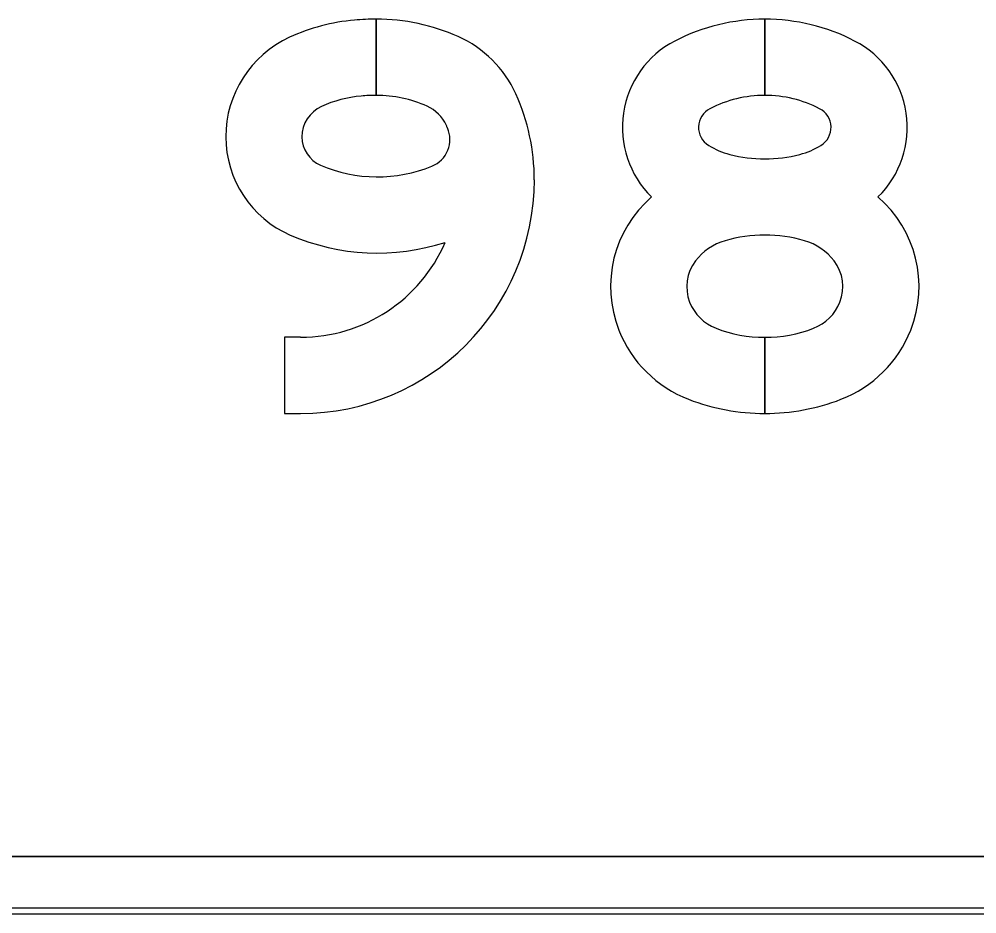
# Model space of a CAD drawing. Extents: x 1806251 to 1809821, y 414895 to 422886.
# Drawn here: x 1809677.5746 to 1809677.909, y 415402.0206 to 415402.3329 of the extents above; entities that cross this region are included whole.
import ezdxf

# ---------------------------------------------------------------- set-up
doc = ezdxf.new("R2010")
doc.units = 0
for name, color, linetype in [('GSBWFILL', 7, 'Continuous'), ('GSCOLORFILL', 7, 'Continuous'), ('GSOUTLINE', 7, 'Continuous')]:
    doc.layers.add(name, color=color, linetype=linetype)

msp = doc.modelspace()

# ---------------------------------------------------------------- linework, layer by layer
at = {"layer": 'GSBWFILL'}
for p, q in [((1809678.91509, 415402.04057), (1809676.27529, 415402.04057)), ((1809676.27529, 415402.02057), (1809678.91509, 415402.02057))]:
    msp.add_line(p, q, dxfattribs=at)
for points in [[(1809677.69929, 415402.3063), (1809677.69929, 415402.3329)], [(1809677.6993, 415402.3329), (1809677.6993, 415402.3063)], [(1809677.83497, 415402.3329), (1809677.83497, 415402.3063)], [(1809677.83497, 415402.3063), (1809677.83497, 415402.3329)], [(1809677.67291, 415402.22185), (1809677.6673, 415402.22185), (1809677.6673, 415402.19525), (1809677.67291, 415402.19525)], [(1809677.83497, 415402.22185), (1809677.83497, 415402.19525)], [(1809677.83497, 415402.19525), (1809677.83497, 415402.22185)]]:
    msp.add_lwpolyline(points, dxfattribs=at)
for centre, major_axis, ratio, start_param, end_param in [((1809677.69773, 415402.2641), (0, 0.06873), 0.999999, 0.087363, 0.430338), ((1809677.6993, 415402.24621), (0, 0.08669), 0.999999, 0.000077, 0.087363), ((1809677.6993, 415402.26269), (0, 0.07021), 0.999999, 5.863429, 6.283185), ((1809677.83497, 415402.26462), (0, 0.06828), 0.999994, 0, 0.477258), ((1809677.83497, 415402.26462), (0, 0.06828), 0.999994, 5.805927, 6.283137), ((1809677.68501, 415402.29181), (0, 0.03824), 0.999999, 0.430338, 1.570796), ((1809677.71162, 415402.2903), (0, 0.03998), 0.999999, 5.137698, 5.863429), ((1809677.81921, 415402.2951), (0, 0.03397), 0.999994, 0.477258, 2.367033), ((1809677.85073, 415402.2951), (0, 0.03397), 0.999994, 3.916152, 5.805927), ((1809677.69773, 415402.2641), (0, 0.04213), 0.999999, 0.087363, 0.430338), ((1809677.6993, 415402.24621), (0, 0.06009), 0.999999, 0.000111, 0.087363), ((1809677.6993, 415402.26269), (0, 0.04361), 0.999999, 5.863429, 6.283185), ((1809677.68192, 415402.27684), (0, 0.07258), 0.999999, 4.712389, 5.137698), ((1809677.83497, 415402.26462), (0, 0.04168), 0.999994, 0, 0.477258), ((1809677.83497, 415402.26462), (0, 0.04168), 0.999994, 5.805927, 6.283106), ((1809677.68501, 415402.29181), (0, 0.01164), 0.999999, 0.430338, 1.570796), ((1809677.71162, 415402.2903), (0, 0.01338), 0.999999, 5.137698, 5.863429), ((1809677.81921, 415402.2951), (0, 0.00737), 0.999994, 0.477258, 2.594689), ((1809677.85073, 415402.2951), (0, 0.00737), 0.999994, 3.688496, 5.805927), ((1809677.68192, 415402.27684), (0, 0.04598), 0.999999, 5.115994, 5.137698), ((1809677.68413, 415402.29181), (0, 0.03735), 0.999999, 1.570796, 2.733479), ((1809677.68413, 415402.29181), (0, 0.01075), 0.999999, 1.570796, 2.733479), ((1809677.71492, 415402.29094), (0, 0.0101), 0.999999, 3.53139, 5.115994), ((1809677.82958, 415402.31212), (0, 0.0273), 0.999994, 2.594689, 2.888172), ((1809677.84036, 415402.31212), (0, 0.0273), 0.999994, 3.395013, 3.688496), ((1809677.83497, 415402.33295), (0, 0.04882), 0.999994, 2.888172, 3.395013), ((1809677.69973, 415402.32791), (0, 0.05007), 0.999999, 2.733479, 3.53139), ((1809677.67291, 415402.27684), (0, 0.0816), 0.999999, 3.141593, 4.712389), ((1809677.82238, 415402.23954), (0, 0.04127), 0.999994, 0.710721, 1.946881), ((1809677.84756, 415402.23954), (0, 0.04127), 0.999994, 4.336304, 5.572464), ((1809677.83497, 415402.20796), (0, 0.04957), 0.999994, 5.999305, 6.567065), ((1809677.69973, 415402.32791), (0, 0.07667), 0.999999, 2.733479, 3.45498), ((1809677.67291, 415402.27684), (0, 0.055), 0.999999, 3.141593, 4.303338), ((1809677.82674, 415402.23618), (0, 0.02017), 0.999994, 0.28388, 0.914915), ((1809677.8432, 415402.23618), (0, 0.02017), 0.999994, 5.36827, 5.999305), ((1809677.82238, 415402.23954), (0, 0.01467), 0.999994, 0.914915, 1.946881), ((1809677.84756, 415402.23954), (0, 0.01467), 0.999994, 4.336304, 5.36827), ((1809677.82375, 415402.24008), (0, 0.01615), 0.999994, 1.946881, 2.773781), ((1809677.84619, 415402.24008), (0, 0.01615), 0.999994, 3.509405, 4.336304), ((1809677.83497, 415402.26919), (0, 0.04735), 0.999994, 2.773781, 3.141593), ((1809677.83497, 415402.26919), (0, 0.04735), 0.999994, 3.141663, 3.509405), ((1809677.82375, 415402.24008), (0, 0.04275), 0.999994, 1.946881, 2.773781), ((1809677.84619, 415402.24008), (0, 0.04275), 0.999994, 3.509405, 4.336304), ((1809677.83497, 415402.26919), (0, 0.07395), 0.999994, 2.773781, 3.141593), ((1809677.83497, 415402.26919), (0, 0.07395), 0.999994, 3.141638, 3.509405)]:
    msp.add_ellipse(centre, major_axis=major_axis, ratio=ratio, start_param=start_param, end_param=end_param, dxfattribs=at)
at = {"layer": 'GSCOLORFILL'}
for p, q in [((1809678.91509, 415402.04057), (1809676.27529, 415402.04057)), ((1809678.91509, 415402.02257), (1809676.27511, 415402.02257)), ((1809676.27509, 415402.02057), (1809678.91509, 415402.02057)), ((1809676.27511, 415402.02057), (1809678.91509, 415402.02057)), ((1809676.27529, 415402.02057), (1809678.91509, 415402.02057))]:
    msp.add_line(p, q, dxfattribs=at)
for points in [[(1809677.69929, 415402.3063), (1809677.69929, 415402.3329)], [(1809677.6993, 415402.3329), (1809677.6993, 415402.3063)], [(1809677.83497, 415402.3329), (1809677.83497, 415402.3063)], [(1809677.83497, 415402.3063), (1809677.83497, 415402.3329)], [(1809677.67291, 415402.22185), (1809677.6673, 415402.22185), (1809677.6673, 415402.19525), (1809677.67291, 415402.19525)], [(1809677.83497, 415402.22185), (1809677.83497, 415402.19525)], [(1809677.83497, 415402.19525), (1809677.83497, 415402.22185)]]:
    msp.add_lwpolyline(points, dxfattribs=at)
for centre, major_axis, ratio, start_param, end_param in [((1809677.69773, 415402.2641), (0, 0.06873), 0.999999, 0.087363, 0.430338), ((1809677.6993, 415402.24621), (0, 0.08669), 0.999999, 0.000077, 0.087363), ((1809677.6993, 415402.26269), (0, 0.07021), 0.999999, 5.863429, 6.283185), ((1809677.83497, 415402.26462), (0, 0.06828), 0.999994, 0, 0.477258), ((1809677.83497, 415402.26462), (0, 0.06828), 0.999994, 5.805927, 6.283137), ((1809677.68501, 415402.29181), (0, 0.03824), 0.999999, 0.430338, 1.570796), ((1809677.71162, 415402.2903), (0, 0.03998), 0.999999, 5.137698, 5.863429), ((1809677.81921, 415402.2951), (0, 0.03397), 0.999994, 0.477258, 2.367033), ((1809677.85073, 415402.2951), (0, 0.03397), 0.999994, 3.916152, 5.805927), ((1809677.69773, 415402.2641), (0, 0.04213), 0.999999, 0.087363, 0.430338), ((1809677.6993, 415402.24621), (0, 0.06009), 0.999999, 0.000111, 0.087363), ((1809677.6993, 415402.26269), (0, 0.04361), 0.999999, 5.863429, 6.283185), ((1809677.68192, 415402.27684), (0, 0.07258), 0.999999, 4.712389, 5.137698), ((1809677.83497, 415402.26462), (0, 0.04168), 0.999994, 0, 0.477258), ((1809677.83497, 415402.26462), (0, 0.04168), 0.999994, 5.805927, 6.283106), ((1809677.68501, 415402.29181), (0, 0.01164), 0.999999, 0.430338, 1.570796), ((1809677.71162, 415402.2903), (0, 0.01338), 0.999999, 5.137698, 5.863429), ((1809677.81921, 415402.2951), (0, 0.00737), 0.999994, 0.477258, 2.594689), ((1809677.85073, 415402.2951), (0, 0.00737), 0.999994, 3.688496, 5.805927), ((1809677.68192, 415402.27684), (0, 0.04598), 0.999999, 5.115994, 5.137698), ((1809677.68413, 415402.29181), (0, 0.03735), 0.999999, 1.570796, 2.733479), ((1809677.68413, 415402.29181), (0, 0.01075), 0.999999, 1.570796, 2.733479), ((1809677.71492, 415402.29094), (0, 0.0101), 0.999999, 3.53139, 5.115994), ((1809677.82958, 415402.31212), (0, 0.0273), 0.999994, 2.594689, 2.888172), ((1809677.84036, 415402.31212), (0, 0.0273), 0.999994, 3.395013, 3.688496), ((1809677.83497, 415402.33295), (0, 0.04882), 0.999994, 2.888172, 3.395013), ((1809677.69973, 415402.32791), (0, 0.05007), 0.999999, 2.733479, 3.53139), ((1809677.67291, 415402.27684), (0, 0.0816), 0.999999, 3.141593, 4.712389), ((1809677.82238, 415402.23954), (0, 0.04127), 0.999994, 0.710721, 1.946881), ((1809677.84756, 415402.23954), (0, 0.04127), 0.999994, 4.336304, 5.572464), ((1809677.83497, 415402.20796), (0, 0.04957), 0.999994, 5.999305, 6.567065), ((1809677.69973, 415402.32791), (0, 0.07667), 0.999999, 2.733479, 3.45498), ((1809677.67291, 415402.27684), (0, 0.055), 0.999999, 3.141593, 4.303338), ((1809677.82674, 415402.23618), (0, 0.02017), 0.999994, 0.28388, 0.914915), ((1809677.8432, 415402.23618), (0, 0.02017), 0.999994, 5.36827, 5.999305), ((1809677.82238, 415402.23954), (0, 0.01467), 0.999994, 0.914915, 1.946881), ((1809677.84756, 415402.23954), (0, 0.01467), 0.999994, 4.336304, 5.36827), ((1809677.82375, 415402.24008), (0, 0.01615), 0.999994, 1.946881, 2.773781), ((1809677.84619, 415402.24008), (0, 0.01615), 0.999994, 3.509405, 4.336304), ((1809677.83497, 415402.26919), (0, 0.04735), 0.999994, 2.773781, 3.141593), ((1809677.83497, 415402.26919), (0, 0.04735), 0.999994, 3.141663, 3.509405), ((1809677.82375, 415402.24008), (0, 0.04275), 0.999994, 1.946881, 2.773781), ((1809677.84619, 415402.24008), (0, 0.04275), 0.999994, 3.509405, 4.336304), ((1809677.83497, 415402.26919), (0, 0.07395), 0.999994, 2.773781, 3.141593), ((1809677.83497, 415402.26919), (0, 0.07395), 0.999994, 3.141638, 3.509405)]:
    msp.add_ellipse(centre, major_axis=major_axis, ratio=ratio, start_param=start_param, end_param=end_param, dxfattribs=at)
at = {"layer": 'GSOUTLINE'}
for p, q in [((1809676.27509, 415402.04057), (1809678.91509, 415402.04057)), ((1809676.27509, 415402.02057), (1809678.91509, 415402.02057))]:
    msp.add_line(p, q, dxfattribs=at)
msp.add_lwpolyline([(1809677.67291, 415402.22185), (1809677.6673, 415402.22185), (1809677.6673, 415402.19525), (1809677.67291, 415402.19525)], dxfattribs=at)
for centre, major_axis, ratio, start_param, end_param in [((1809677.69773, 415402.2641), (0, 0.06873), 0.999999, 0.087363, 0.430338), ((1809677.6993, 415402.24621), (0, 0.08669), 0.999999, 6.283185, 6.370548), ((1809677.6993, 415402.26269), (0, 0.07021), 0.999999, 5.863429, 6.283185), ((1809677.83497, 415402.26462), (0, 0.06828), 0.999994, 0, 0.477258), ((1809677.83497, 415402.26462), (0, 0.06828), 0.999994, 5.805927, 6.283185), ((1809677.68501, 415402.29181), (0, 0.03824), 0.999999, 0.430338, 1.570796), ((1809677.71162, 415402.2903), (0, 0.03998), 0.999999, 5.137698, 5.863429), ((1809677.81921, 415402.2951), (0, 0.03397), 0.999994, 0.477258, 2.367033), ((1809677.85073, 415402.2951), (0, 0.03397), 0.999994, 3.916152, 5.805927), ((1809677.69773, 415402.2641), (0, 0.04213), 0.999999, 0.087363, 0.430338), ((1809677.6993, 415402.24621), (0, 0.06009), 0.999999, 0, 0.087363), ((1809677.6993, 415402.26269), (0, 0.04361), 0.999999, 5.863429, 6.283185), ((1809677.68192, 415402.27684), (0, 0.07258), 0.999999, 4.712389, 5.137698), ((1809677.83497, 415402.26462), (0, 0.04168), 0.999994, 0, 0.477258), ((1809677.83497, 415402.26462), (0, 0.04168), 0.999994, 5.805927, 6.283185), ((1809677.68501, 415402.29181), (0, 0.01164), 0.999999, 0.430338, 1.570796), ((1809677.71162, 415402.2903), (0, 0.01338), 0.999999, 5.137698, 5.863429), ((1809677.81921, 415402.2951), (0, 0.00737), 0.999994, 0.477258, 2.594689), ((1809677.85073, 415402.2951), (0, 0.00737), 0.999994, 3.688496, 5.805927), ((1809677.68192, 415402.27684), (0, 0.04598), 0.999999, 5.115994, 5.137698), ((1809677.68413, 415402.29181), (0, 0.03735), 0.999999, 1.570796, 2.733479), ((1809677.68413, 415402.29181), (0, 0.01075), 0.999999, 1.570796, 2.733479), ((1809677.71492, 415402.29094), (0, 0.0101), 0.999999, 3.53139, 5.115994), ((1809677.82958, 415402.31212), (0, 0.0273), 0.999994, 2.594689, 2.888172), ((1809677.84036, 415402.31212), (0, 0.0273), 0.999994, 3.395013, 3.688496), ((1809677.83497, 415402.33295), (0, 0.04882), 0.999994, 2.888172, 3.395013), ((1809677.69973, 415402.32791), (0, 0.05007), 0.999999, 2.733479, 3.53139), ((1809677.67291, 415402.27684), (0, 0.0816), 0.999999, 3.141593, 4.712389), ((1809677.82238, 415402.23954), (0, 0.04127), 0.999994, 0.710721, 1.946881), ((1809677.84756, 415402.23954), (0, 0.04127), 0.999994, 4.336304, 5.572464), ((1809677.83497, 415402.20796), (0, 0.04957), 0.999994, 5.999305, 6.567065), ((1809677.69973, 415402.32791), (0, 0.07667), 0.999999, 2.733479, 3.45498), ((1809677.67291, 415402.27684), (0, 0.055), 0.999999, 3.141593, 4.303338), ((1809677.82674, 415402.23618), (0, 0.02017), 0.999994, 0.28388, 0.914915), ((1809677.8432, 415402.23618), (0, 0.02017), 0.999994, 5.36827, 5.999305), ((1809677.82238, 415402.23954), (0, 0.01467), 0.999994, 0.914915, 1.946881), ((1809677.84756, 415402.23954), (0, 0.01467), 0.999994, 4.336304, 5.36827), ((1809677.82375, 415402.24008), (0, 0.01615), 0.999994, 1.946881, 2.773781), ((1809677.84619, 415402.24008), (0, 0.01615), 0.999994, 3.509405, 4.336304), ((1809677.83497, 415402.26919), (0, 0.04735), 0.999994, 2.773781, 3.141593), ((1809677.83497, 415402.26919), (0, 0.04735), 0.999994, 3.141593, 3.509405), ((1809677.82375, 415402.24008), (0, 0.04275), 0.999994, 1.946881, 2.773781), ((1809677.84619, 415402.24008), (0, 0.04275), 0.999994, 3.509405, 4.336304), ((1809677.83497, 415402.26919), (0, 0.07395), 0.999994, 2.773781, 3.141593), ((1809677.83497, 415402.26919), (0, 0.07395), 0.999994, 3.141593, 3.509405)]:
    msp.add_ellipse(centre, major_axis=major_axis, ratio=ratio, start_param=start_param, end_param=end_param, dxfattribs=at)

doc.saveas('drawing.dxf')
